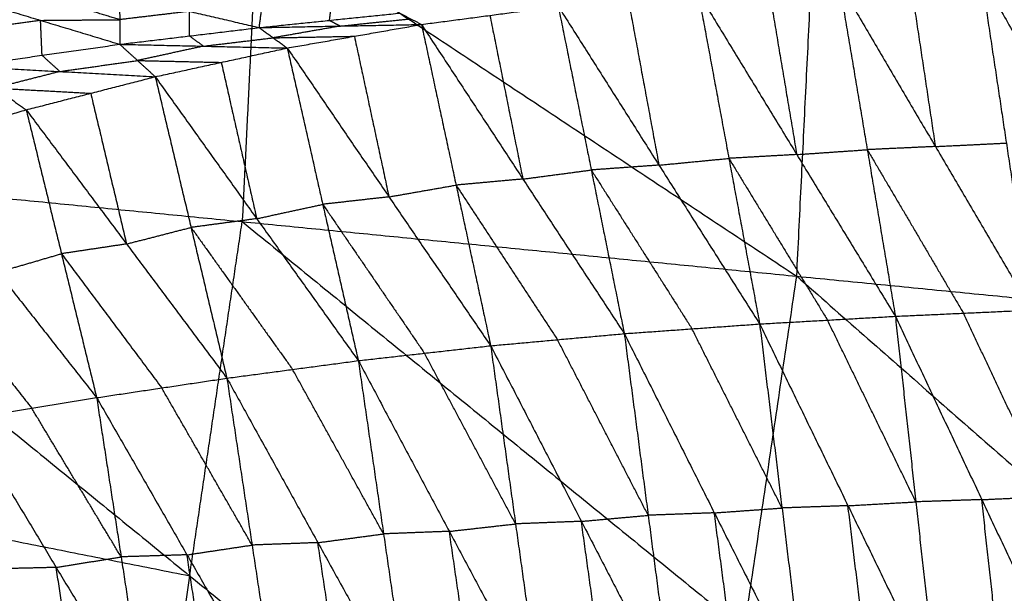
# Model space of a CAD drawing. Header units: millimetres. Extents: x -106 to 110, y -96 to 120.
# Tile 617 of 656: x 46.84 to 53.67, y 4.79 to 8.77. Entities that reach past the tile are written whole.
import ezdxf

# ---------------------------------------------------------------- set-up
doc = ezdxf.new("R2010")
doc.units = ezdxf.units.MM
doc.header["$MEASUREMENT"] = 0
doc.layers.add('Default', color=7, linetype='Continuous', true_color=0x000000)

msp = doc.modelspace()

# ---------------------------------------------------------------- linework, layer by layer
at = {"layer": 'Default'}
for points in [[(44.7402, 11.9553, 3.8092), (48.4852, 9.4728, 3.8351), (52.2302, 6.9903, 3.8611)], [(52.2302, 6.9903, 3.8611), (52.3522, 9.4728, 3.8611), (52.4741, 11.9553, 3.8611)], [(52.4741, 11.9553, 3.8611), (56.4994, 9.0644, 3.9066), (60.5247, 6.1734, 3.952)], [(48.4852, 9.4728, 3.8351), (48.4335, 8.4211, 3.8351), (48.3819, 7.3693, 3.8351)], [(52.5247, 9.0254, 0.1323), (52.7196, 7.8687, -0.8127), (52.9145, 6.7121, -1.7576)], [(52.5247, 9.0254, 0.1323), (53.192, 7.8904, -0.8152), (53.8594, 6.7554, -1.7628)], [(53.0174, 9.0499, 0.1367), (53.1047, 8.4701, -0.3392), (53.192, 7.8904, -0.8152)], [(53.5101, 9.0745, 0.1412), (53.6848, 7.9149, -0.8108), (53.8594, 6.7554, -1.7628)], [(53.5101, 9.0745, 0.1412), (54.1595, 7.9335, -0.81), (54.8089, 6.7925, -1.7612)], [(48.4999, 8.7162, -0.104), (48.5157, 8.8343, -0.1668), (48.5316, 8.9525, -0.2297)], [(51.5459, 8.9576, 0.1242), (51.7592, 7.8082, -0.8102), (51.9726, 6.6589, -1.7447)], [(51.5459, 8.9576, 0.1242), (52.2302, 7.8348, -0.8167), (52.9145, 6.7121, -1.7576)], [(52.0353, 8.9915, 0.1283), (52.1327, 8.4131, -0.3442), (52.2302, 7.8348, -0.8167)], [(46.4329, 8.9326, -0.5526), (46.9824, 8.7664, -0.3746), (47.5319, 8.6003, -0.1966)], [(47.5315, 8.7711, -0.2844), (47.2568, 8.8542, -0.3734), (46.9821, 8.9372, -0.4625)], [(47.5312, 8.9419, -0.3723), (47.5315, 8.7711, -0.2844), (47.5319, 8.6003, -0.1966)], [(47.5312, 8.9419, -0.3723), (48.0156, 8.829, -0.2382), (48.4999, 8.7162, -0.104)], [(48.9874, 8.7665, -0.0662), (48.9954, 8.8256, -0.0976), (49.0033, 8.8846, -0.1291)], [(51.0606, 8.9107, 0.1205), (51.1672, 8.336, -0.3467), (51.2739, 7.7613, -0.8139)], [(48.0156, 8.829, -0.2382), (47.7736, 8.8001, -0.2613), (47.5315, 8.7711, -0.2844)], [(48.0159, 8.6582, -0.1503), (48.0157, 8.7436, -0.1942), (48.0156, 8.829, -0.2382)], [(48.4999, 8.7162, -0.104), (48.9874, 8.7665, -0.0662), (49.475, 8.8168, -0.0285)], [(49.475, 8.8168, -0.0285), (49.5505, 8.7774, 0.0408), (49.626, 8.7379, 0.1102)], [(49.626, 8.7379, 0.1102), (50.1006, 8.8008, 0.1135), (50.5752, 8.8638, 0.1169)], [(50.5752, 8.8638, 0.1169), (50.8042, 7.7277, -0.8029), (51.0332, 6.5917, -1.7227)], [(50.5752, 8.8638, 0.1169), (51.2739, 7.7613, -0.8139), (51.9726, 6.6589, -1.7447)], [(46.9824, 8.7664, -0.3746), (46.713, 8.7283, -0.4038), (46.4435, 8.6901, -0.433)], [(46.9824, 8.7664, -0.3746), (47.257, 8.7688, -0.3295), (47.5315, 8.7711, -0.2844)], [(46.993, 8.5239, -0.255), (46.9877, 8.6452, -0.3148), (46.9824, 8.7664, -0.3746)], [(48.9874, 8.7665, -0.0662), (49.0252, 8.7468, -0.0316), (49.063, 8.727, 0.0031)], [(49.063, 8.727, 0.0031), (49.3067, 8.7522, 0.022), (49.5505, 8.7774, 0.0408)], [(50.1006, 8.8008, 0.1135), (50.2151, 8.2328, -0.3464), (50.3296, 7.6648, -0.8063)], [(47.5319, 8.6003, -0.1966), (48.0159, 8.6582, -0.1503), (48.4999, 8.7162, -0.104)], [(48.4999, 8.7162, -0.104), (49.063, 8.727, 0.0031), (49.626, 8.7379, 0.1102)], [(48.4999, 8.7162, -0.104), (48.5972, 8.6453, 0), (48.6945, 8.5743, 0.104)], [(49.063, 8.727, 0.0031), (48.8301, 8.6862, 0.0015), (48.5972, 8.6453, 0)], [(48.6945, 8.5743, 0.104), (49.1602, 8.6561, 0.1071), (49.626, 8.7379, 0.1102)], [(49.626, 8.7379, 0.1102), (49.866, 7.6228, -0.7896), (50.106, 6.5076, -1.6893)], [(49.626, 8.7379, 0.1102), (50.3296, 7.6648, -0.8063), (51.0332, 6.5917, -1.7227)], [(48.0159, 8.6582, -0.1503), (48.0645, 8.6228, -0.0983), (48.1132, 8.5873, -0.0463)], [(48.1132, 8.5873, -0.0463), (48.3552, 8.6163, -0.0231), (48.5972, 8.6453, 0)], [(48.5972, 8.6453, 0), (48.8787, 8.6507, 0.0535), (49.1602, 8.6561, 0.1071)], [(49.1602, 8.6561, 0.1071), (49.2802, 8.0986, -0.3428), (49.4002, 7.541, -0.7926)], [(46.4541, 8.4476, -0.3134), (46.993, 8.5239, -0.255), (47.5319, 8.6003, -0.1966)], [(47.5319, 8.6003, -0.1966), (47.655, 8.4877, -0.0492), (47.7782, 8.3751, 0.0982)], [(47.5319, 8.6003, -0.1966), (48.1132, 8.5873, -0.0463), (48.6945, 8.5743, 0.104)], [(48.1132, 8.5873, -0.0463), (47.8841, 8.5375, -0.0477), (47.655, 8.4877, -0.0492)], [(47.7782, 8.3751, 0.0982), (48.2363, 8.4747, 0.1011), (48.6945, 8.5743, 0.104)], [(48.6945, 8.5743, 0.104), (48.9409, 7.4892, -0.7692), (49.1873, 6.4041, -1.6424)], [(48.6945, 8.5743, 0.104), (49.4002, 7.541, -0.7926), (50.106, 6.5076, -1.6893)], [(46.993, 8.5239, -0.255), (47.0546, 8.4676, -0.1813), (47.1161, 8.4113, -0.1076)], [(47.1161, 8.4113, -0.1076), (47.3856, 8.4495, -0.0784), (47.655, 8.4877, -0.0492)], [(47.655, 8.4877, -0.0492), (47.9457, 8.4812, 0.026), (48.2363, 8.4747, 0.1011)], [(48.2363, 8.4747, 0.1011), (48.3595, 7.9322, -0.3355), (48.4827, 7.3896, -0.7721)], [(46.4541, 8.4476, -0.3134), (46.6686, 8.2965, -0.1103), (46.883, 8.1454, 0.0929)], [(46.4541, 8.4476, -0.3134), (47.1161, 8.4113, -0.1076), (47.7782, 8.3751, 0.0982)], [(47.1161, 8.4113, -0.1076), (46.8924, 8.3539, -0.1089), (46.6686, 8.2965, -0.1103)], [(46.883, 8.1454, 0.0929), (47.3306, 8.2602, 0.0955), (47.7782, 8.3751, 0.0982)], [(47.7782, 8.3751, 0.0982), (48.0268, 7.3288, -0.7415), (48.2755, 6.2825, -1.5812)], [(47.7782, 8.3751, 0.0982), (48.4827, 7.3896, -0.7721), (49.1873, 6.4041, -1.6424)], [(46.6686, 8.2965, -0.1103), (46.9996, 8.2784, -0.0074), (47.3306, 8.2602, 0.0955)], [(47.3306, 8.2602, 0.0955), (47.4549, 7.7371, -0.3243), (47.5792, 7.214, -0.7442)], [(46.0034, 7.8883, 0.0878), (46.4432, 8.0169, 0.0903), (46.883, 8.1454, 0.0929)], [(46.883, 8.1454, 0.0929), (47.1274, 7.1463, -0.7066), (47.3717, 6.1473, -1.5061)], [(46.883, 8.1454, 0.0929), (47.5792, 7.214, -0.7442), (48.2755, 6.2825, -1.5812)], [(46.0034, 7.8883, 0.0878), (46.6875, 7.0178, -0.7091), (47.3717, 6.1473, -1.5061)], [(52.2302, 7.8348, -0.8167), (52.4749, 7.8518, -0.8147), (52.7196, 7.8687, -0.8127)], [(53.192, 7.8904, -0.8152), (52.9558, 7.8796, -0.814), (52.7196, 7.8687, -0.8127)], [(52.7196, 7.8687, -0.8127), (53.0533, 7.3012, -1.2864), (53.3869, 6.7337, -1.7602)], [(53.192, 7.8904, -0.8152), (53.4384, 7.9027, -0.813), (53.6848, 7.9149, -0.8108)], [(51.2739, 7.7613, -0.8139), (51.5166, 7.7848, -0.8121), (51.7592, 7.8082, -0.8102)], [(52.2302, 7.8348, -0.8167), (51.9947, 7.8215, -0.8135), (51.7592, 7.8082, -0.8102)], [(51.7592, 7.8082, -0.8102), (52.1014, 7.2468, -1.2807), (52.4435, 6.6855, -1.7512)], [(44.5335, 7.7484, 3.8092), (48.0171, 4.9107, 3.8351), (51.5008, 2.0731, 3.8611)], [(44.5335, 7.7484, 3.8092), (48.3819, 7.3693, 3.8351), (52.2302, 6.9903, 3.8611)], [(50.3296, 7.6648, -0.8063), (50.5669, 7.6963, -0.8046), (50.8042, 7.7277, -0.8029)], [(51.2739, 7.7613, -0.8139), (51.0391, 7.7445, -0.8084), (50.8042, 7.7277, -0.8029)], [(50.8042, 7.7277, -0.8029), (51.1535, 7.1765, -1.2683), (51.5029, 6.6253, -1.7337)], [(50.3296, 7.6648, -0.8063), (50.0978, 7.6438, -0.7979), (49.866, 7.6228, -0.7896)], [(49.4002, 7.541, -0.7926), (49.6331, 7.5819, -0.7911), (49.866, 7.6228, -0.7896)], [(49.866, 7.6228, -0.7896), (50.2178, 7.0862, -1.2478), (50.5696, 6.5496, -1.706)], [(49.4002, 7.541, -0.7926), (49.1705, 7.5151, -0.7809), (48.9409, 7.4892, -0.7692)], [(48.4827, 7.3896, -0.7721), (48.7118, 7.4394, -0.7707), (48.9409, 7.4892, -0.7692)], [(48.9409, 7.4892, -0.7692), (49.2937, 6.9726, -1.2175), (49.6466, 6.4559, -1.6658)], [(48.4827, 7.3896, -0.7721), (48.2548, 7.3592, -0.7568), (48.0268, 7.3288, -0.7415)], [(47.5792, 7.214, -0.7442), (47.803, 7.2714, -0.7428), (48.0268, 7.3288, -0.7415)], [(48.0171, 4.9107, 3.8351), (48.1995, 6.14, 3.8351), (48.3819, 7.3693, 3.8351)], [(48.0268, 7.3288, -0.7415), (48.3791, 6.8361, -1.1766), (48.7314, 6.3433, -1.6118)], [(48.3819, 7.3693, 3.8351), (50.1237, 5.9505, 3.8481), (51.8655, 4.5317, 3.8611)], [(47.5792, 7.214, -0.7442), (47.3533, 7.1802, -0.7254), (47.1274, 7.1463, -0.7066)], [(46.6875, 7.0178, -0.7091), (46.9075, 7.0821, -0.7079), (47.1274, 7.1463, -0.7066)], [(47.1274, 7.1463, -0.7066), (47.4755, 6.6806, -1.1251), (47.8236, 6.2149, -1.5436)], [(51.5008, 2.0731, 3.8611), (51.8655, 4.5317, 3.8611), (52.2302, 6.9903, 3.8611)], [(52.2302, 6.9903, 3.8611), (55.9527, 3.7187, 3.9066), (59.6753, 0.4471, 3.952)], [(52.2302, 6.9903, 3.8611), (56.3775, 6.5818, 3.9066), (60.5247, 6.1734, 3.952)], [(46.237, 6.9447, -0.6655), (46.5791, 6.5094, -1.0639), (46.9211, 6.0741, -1.4624)], [(51.9726, 6.6589, -1.7447), (52.4435, 6.6855, -1.7512), (52.9145, 6.7121, -1.7576)], [(52.9145, 6.7121, -1.7576), (53.3869, 6.7337, -1.7602), (53.8594, 6.7554, -1.7628)], [(52.9145, 6.7121, -1.7576), (53.0566, 5.4239, -2.2635), (53.1987, 4.1358, -2.7694)], [(52.9145, 6.7121, -1.7576), (53.5143, 5.4394, -2.2674), (54.1141, 4.1667, -2.7771)], [(53.9867, 5.4611, -2.27), (53.6868, 6.0974, -2.0151), (53.3869, 6.7337, -1.7602)], [(51.0332, 6.5917, -1.7227), (51.5029, 6.6253, -1.7337), (51.9726, 6.6589, -1.7447)], [(51.9726, 6.6589, -1.7447), (52.1279, 5.3812, -2.2474), (52.2832, 4.1036, -2.7501)], [(51.9726, 6.6589, -1.7447), (52.5856, 5.3973, -2.257), (53.1987, 4.1358, -2.7694)], [(53.0566, 5.4239, -2.2635), (52.75, 6.0547, -2.0073), (52.4435, 6.6855, -1.7512)], [(50.106, 6.5076, -1.6893), (50.5696, 6.5496, -1.706), (51.0332, 6.5917, -1.7227)], [(51.0332, 6.5917, -1.7227), (51.1991, 5.3306, -2.2198), (51.3651, 4.0696, -2.7169)], [(51.0332, 6.5917, -1.7227), (51.6582, 5.3476, -2.2364), (52.2832, 4.1036, -2.7501)], [(52.1279, 5.3812, -2.2474), (51.8154, 6.0032, -1.9905), (51.5029, 6.6253, -1.7337)], [(49.1873, 6.4041, -1.6424), (49.6466, 6.4559, -1.6658), (50.106, 6.5076, -1.6893)], [(50.106, 6.5076, -1.6893), (50.2787, 5.271, -2.1778), (50.4513, 4.0343, -2.6663)], [(50.106, 6.5076, -1.6893), (50.7355, 5.2886, -2.2031), (51.3651, 4.0696, -2.7169)], [(51.1991, 5.3306, -2.2198), (50.8844, 5.9401, -1.9629), (50.5696, 6.5496, -1.706)], [(50.2787, 5.271, -2.1778), (49.9626, 5.8634, -1.9218), (49.6466, 6.4559, -1.6658)], [(48.2755, 6.2825, -1.5812), (48.7314, 6.3433, -1.6118), (49.1873, 6.4041, -1.6424)], [(49.1873, 6.4041, -1.6424), (49.3627, 5.2015, -2.1186), (49.5382, 3.9988, -2.5948)], [(49.1873, 6.4041, -1.6424), (49.8193, 5.2192, -2.1544), (50.4513, 4.0343, -2.6663)], [(49.3627, 5.2015, -2.1186), (49.047, 5.7724, -1.8652), (48.7314, 6.3433, -1.6118)], [(47.3717, 6.1473, -1.5061), (47.8236, 6.2149, -1.5436), (48.2755, 6.2825, -1.5812)], [(48.2755, 6.2825, -1.5812), (48.4503, 5.1239, -2.041), (48.6252, 3.9652, -2.5008)], [(48.2755, 6.2825, -1.5812), (48.9068, 5.1407, -2.088), (49.5382, 3.9988, -2.5948)], [(48.4503, 5.1239, -2.041), (48.137, 5.6694, -1.7923), (47.8236, 6.2149, -1.5436)], [(46.4706, 6.001, -1.4187), (46.9211, 6.0741, -1.4624), (47.3717, 6.1473, -1.5061)], [(47.3717, 6.1473, -1.5061), (47.5415, 5.0419, -1.9455), (47.7113, 3.9365, -2.3849)], [(47.3717, 6.1473, -1.5061), (47.9985, 5.0562, -2.0034), (48.6252, 3.9652, -2.5008)], [(47.5415, 5.0419, -1.9455), (47.2313, 5.558, -1.7039), (46.9211, 6.0741, -1.4624)], [(46.4706, 6.001, -1.4187), (47.0909, 4.9688, -1.9018), (47.7113, 3.9365, -2.3849)], [(44.2245, 5.6651, 3.8092), (46.1208, 5.2879, 3.8222), (48.0171, 4.9107, 3.8351)], [(52.5856, 5.3973, -2.257), (52.8211, 5.4106, -2.2603), (53.0566, 5.4239, -2.2635)], [(53.5143, 5.4394, -2.2674), (53.2854, 5.4317, -2.2654), (53.0566, 5.4239, -2.2635)], [(53.5143, 5.4394, -2.2674), (53.7505, 5.4502, -2.2687), (53.9867, 5.4611, -2.27)], [(53.6564, 4.1513, -2.7732), (53.5853, 4.7953, -2.5203), (53.5143, 5.4394, -2.2674)], [(50.7355, 5.2886, -2.2031), (50.9673, 5.3096, -2.2114), (51.1991, 5.3306, -2.2198)], [(51.6582, 5.3476, -2.2364), (51.4287, 5.3391, -2.2281), (51.1991, 5.3306, -2.2198)], [(51.6582, 5.3476, -2.2364), (51.893, 5.3644, -2.2419), (52.1279, 5.3812, -2.2474)], [(51.8241, 4.0866, -2.7335), (51.7412, 4.7171, -2.4849), (51.6582, 5.3476, -2.2364)], [(52.5856, 5.3973, -2.257), (52.3567, 5.3893, -2.2522), (52.1279, 5.3812, -2.2474)], [(52.7409, 4.1197, -2.7597), (52.6633, 4.7585, -2.5084), (52.5856, 5.3973, -2.257)], [(49.8193, 5.2192, -2.1544), (50.049, 5.2451, -2.1661), (50.2787, 5.271, -2.1778)], [(50.7355, 5.2886, -2.2031), (50.5071, 5.2798, -2.1904), (50.2787, 5.271, -2.1778)], [(50.9082, 4.0519, -2.6916), (50.8219, 4.6703, -2.4474), (50.7355, 5.2886, -2.2031)], [(48.9068, 5.1407, -2.088), (49.1348, 5.1711, -2.1033), (49.3627, 5.2015, -2.1186)], [(49.8193, 5.2192, -2.1544), (49.591, 5.2104, -2.1365), (49.3627, 5.2015, -2.1186)], [(49.9948, 4.0166, -2.6306), (49.907, 4.6179, -2.3925), (49.8193, 5.2192, -2.1544)], [(48.9068, 5.1407, -2.088), (48.6786, 5.1323, -2.0645), (48.4503, 5.1239, -2.041)], [(49.0817, 3.982, -2.5478), (48.9943, 4.5614, -2.3179), (48.9068, 5.1407, -2.088)], [(47.9985, 5.0562, -2.0034), (48.2244, 5.0901, -2.0222), (48.4503, 5.1239, -2.041)], [(47.0909, 4.9688, -1.9018), (47.3162, 5.0053, -1.9236), (47.5415, 5.0419, -1.9455)], [(47.9985, 5.0562, -2.0034), (47.77, 5.0491, -1.9744), (47.5415, 5.0419, -1.9455)], [(48.1683, 3.9509, -2.4428), (48.0834, 4.5035, -2.2231), (47.9985, 5.0562, -2.0034)], [(47.0909, 4.9688, -1.9018), (46.8612, 4.9632, -1.868), (46.6314, 4.9576, -1.8342)], [(47.2518, 3.9254, -2.3173), (47.1714, 4.4471, -2.1095), (47.0909, 4.9688, -1.9018)], [(48.0171, 4.9107, 3.8351), (47.8626, 3.8691, 3.8351), (47.7081, 2.8275, 3.8351)]]:
    msp.add_open_spline(points, degree=2, dxfattribs=at)

doc.saveas('drawing.dxf')
